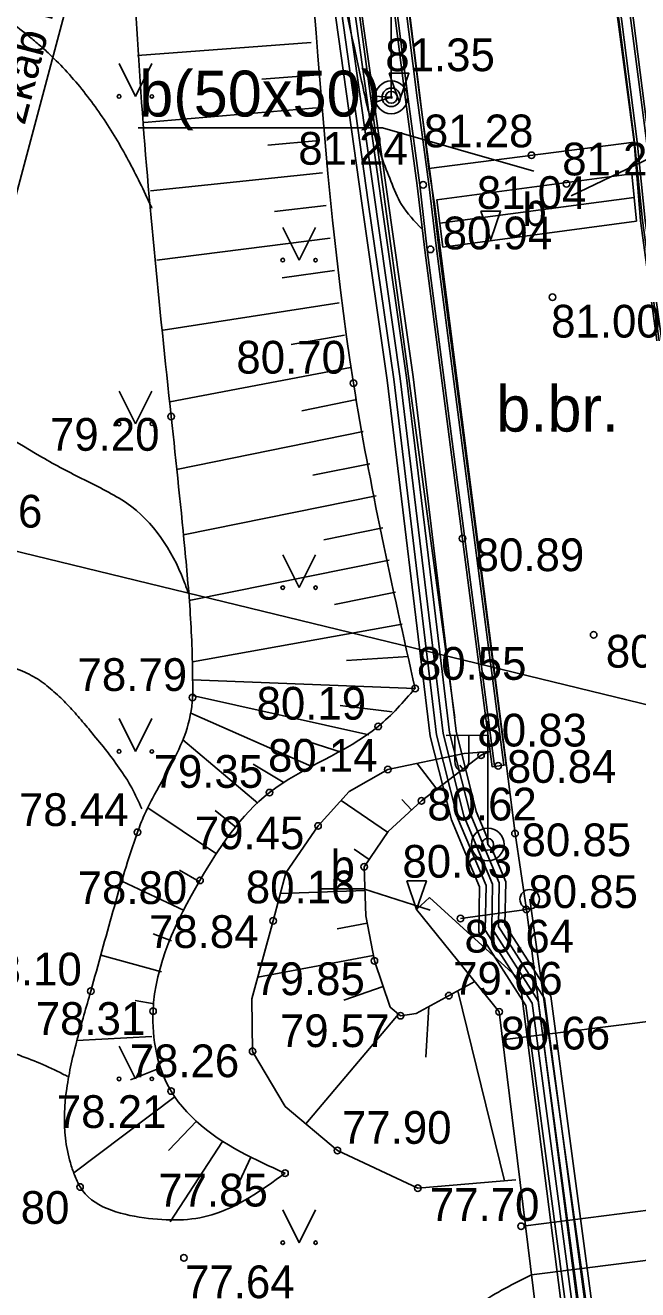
# Model space of a CAD drawing. Extents: x 576692 to 577659, y 273254 to 273799.
# Drawn here: x 576880.82 to 576890.17, y 273489.28 to 273508.59 of the extents above; entities that cross this region are included whole.
import ezdxf

# ---------------------------------------------------------------- set-up
doc = ezdxf.new("R2010")
doc.units = 0
for name, color, linetype in [('APGS_ELEM_####_####_#', 7, 'Continuous'), ('APGS_VADP_NEDR_####_#', 7, 'Continuous'), ('APGS_VADP_ZSPR_####_I', 7, 'Continuous'), ('BUVE_BALK_####_####_#', 7, 'Continuous'), ('BUVE_EKAS_####_####_#', 7, 'Continuous'), ('CELI_CMAL_####_####_#', 7, 'Continuous'), ('DREN_ELEM_####_####_#', 7, 'Continuous'), ('ELEK_VADP_ZSPR_TKST_#', 7, 'Continuous'), ('GAZE_ELEM_####_####_#', 7, 'Continuous'), ('GAZE_VADV_VSP1_TKST_#', 7, 'Continuous'), ('GEOD_DETV_####_TKST_#', 7, 'Continuous'), ('GEOD_ELEM_####_TKST_#', 7, 'Continuous'), ('GEOD_KORD_####_TKST_#', 7, 'Continuous'), ('GEOD_SITP_####_TKST_#', 7, 'Continuous'), ('HIDT_REZV_####_TKST_#', 7, 'Continuous'), ('Level 60', 7, 'Continuous'), ('LKAN_ELEM_PAST_TKST_#', 7, 'Continuous'), ('NORB_ELEM_####_####_#', 7, 'Continuous'), ('RELJ_ELEM_####_####_#', 7, 'Continuous'), ('RELJ_NOGL_####_####_#', 7, 'Continuous'), ('SAKT_ELEM_####_####_#', 7, 'Continuous'), ('SILT_VADP_UDEN_####_#', 7, 'Continuous'), ('SKAN_ELEM_PAST_TKST_#', 7, 'Continuous'), ('TERT_DIAM_####_TKST_#', 7, 'Continuous'), ('TERT_KONT_####_####_#', 7, 'Continuous'), ('TERT_KRND_####_####_#', 7, 'Continuous')]:
    doc.layers.add(name, color=color, linetype=linetype)

msp = doc.modelspace()

# ---------------------------------------------------------------- linework, layer by layer
at = {"layer": 'APGS_ELEM_####_####_#'}
msp.add_lwpolyline([(576886.981, 273506.401), (576890.114, 273506.801)], dxfattribs=at)
at = {"layer": 'APGS_VADP_NEDR_####_#'}
msp.add_lwpolyline([(576888.31, 273490.961), (576886.81, 273490.833), (576885.583, 273491.408), (576884.788, 273492.079), (576884.289, 273492.921), (576884.278, 273493.722), (576884.601, 273494.914), (576884.798, 273495.648), (576885.288, 273496.362), (576885.765, 273496.89), (576886.353, 273497.223), (576887.522, 273497.469), (576887.914, 273497.5)], dxfattribs=at)
at = {"layer": 'APGS_VADP_ZSPR_####_I'}
msp.add_line((576891.659, 273507.186), (576889.153, 273505.984), dxfattribs=at)
at = {"layer": 'BUVE_BALK_####_####_#'}
for points in [[(576853.931, 273506.429), (576857.579, 273503.865), (576864.066, 273496.332), (576875.405, 273490.115), (576878.377, 273489.165), (576881.525, 273487.14), (576884.272, 273486.697), (576886.34, 273487.583), (576887.758, 273489.061), (576888.55, 273489.508)], [(576884.303, 273481.21), (576879.073, 273479.929), (576875.825, 273479.857), (576873.106, 273481.081), (576871.274, 273483.505), (576868.438, 273486.194), (576861.968, 273492.055), (576858.188, 273496.214), (576851.96, 273505.199)]]:
    msp.add_spline(points, degree=3, dxfattribs=at)
at = {"layer": 'BUVE_EKAS_####_####_#'}
for points in [[(576893.078, 273459.902), (576892.826, 273462.046), (576892.544, 273463.884), (576892.302, 273466.285), (576891.633, 273470.899), (576890.141, 273481.934), (576889.591, 273486.417), (576888.469, 273495.086), (576888.296, 273496.246), (576887.068, 273505.858), (576886.981, 273506.401), (576885.973, 273514.545), (576885.566, 273517.25), (576885.371, 273518.964), (576885.183, 273520.571), (576884.833, 273523.354), (576884.45, 273525.982), (576884.35, 273527.12), (576883.898, 273530.568), (576883.803, 273531.58), (576883.448, 273534.676)], [(576886.585, 273534.741), (576886.855, 273532.079), (576886.989, 273531.078), (576887.426, 273527.608), (576887.763, 273525.021), (576888.022, 273523.101), (576888.295, 273520.994), (576888.324, 273520.495), (576888.756, 273517.504), (576889.065, 273514.996), (576889.126, 273513.787), (576889.871, 273508.636), (576890.114, 273506.801), (576890.21, 273505.598), (576891.47, 273496.397), (576891.599, 273495.269), (576892.661, 273487.5), (576893.338, 273482.266), (576893.73, 273479.204), (576894.183, 273475.945)], [(576887.464, 273494.948), (576888.469, 273495.086)]]:
    msp.add_lwpolyline(points, dxfattribs=at)
at = {"layer": 'CELI_CMAL_####_####_#'}
for p, q in [((576882.54, 273507.021), (576886.273, 273507.021)), ((576886.273, 273507.021), (576888.583, 273506.36))]:
    msp.add_line(p, q, dxfattribs=at)
at = {"layer": 'DREN_ELEM_####_####_#'}
for p, q in [((576887.149, 273505.564), (576890.117, 273505.959)), ((576885.98, 273495.4), (576885.331, 273495.4)), ((576885.98, 273495.4), (576886.998, 273495.076))]:
    msp.add_line(p, q, dxfattribs=at)
for points in [[(576890.153, 273505.596), (576890.082, 273506.317), (576887.104, 273505.921), (576887.195, 273505.2), (576890.153, 273505.596)], [(576887.104, 273505.921), (576890.082, 273506.317)], [(576886.988, 273495.271), (576886.794, 273495.089), (576888.054, 273493.524)], [(576886.988, 273495.271), (576888.369, 273494.013)], [(576888.369, 273494.013), (576889.85, 273482.419)], [(576889.85, 273482.419), (576888.342, 273481.009), (576888.103, 273481.205), (576889.382, 273482.901), (576888.896, 273486.701), (576888.054, 273493.524)]]:
    msp.add_lwpolyline(points, dxfattribs=at)
at = {"layer": 'GAZE_ELEM_####_####_#'}
for p, q in [((576885.185, 273508.324), (576882.532, 273508.126)), ((576885.223, 273507.825), (576884.431, 273507.762)), ((576885.264, 273507.327), (576882.631, 273507.1)), ((576885.309, 273506.829), (576884.52, 273506.755)), ((576885.358, 273506.331), (576882.73, 273506.06)), ((576885.411, 273505.834), (576884.622, 273505.744)), ((576885.471, 273505.338), (576882.828, 273505)), ((576885.537, 273504.842), (576884.739, 273504.73)), ((576885.611, 273504.348), (576882.925, 273503.931)), ((576885.692, 273503.854), (576884.877, 273503.714)), ((576885.782, 273503.362), (576883.025, 273502.835)), ((576885.879, 273502.872), (576885.038, 273502.702)), ((576885.978, 273502.382), (576883.126, 273501.806)), ((576886.077, 273501.892), (576885.208, 273501.716)), ((576886.176, 273501.402), (576883.232, 273500.807)), ((576886.275, 273500.912), (576885.377, 273500.73)), ((576886.374, 273500.421), (576883.322, 273499.805)), ((576886.473, 273499.931), (576885.537, 273499.742)), ((576886.572, 273499.441), (576883.369, 273498.869)), ((576886.671, 273498.951), (576885.725, 273498.887)), ((576886.77, 273498.461), (576883.373, 273498.591)), ((576886.065, 273497.753), (576883.372, 273498.353)), ((576886.421, 273498.103), (576885.628, 273498.201)), ((576885.193, 273497.268), (576883.347, 273498.083)), ((576884.37, 273496.71), (576883.223, 273497.679)), ((576885.642, 273497.486), (576885.02, 273497.688)), ((576884.755, 273497.028), (576884.296, 273497.305)), ((576883.737, 273495.938), (576882.686, 273496.637)), ((576884.033, 273496.341), (576883.718, 273496.596)), ((576883.474, 273495.512), (576883.174, 273495.685)), ((576883.242, 273495.07), (576882.291, 273495.518)), ((576883.049, 273494.609), (576882.772, 273494.713)), ((576882.896, 273494.133), (576881.97, 273494.391)), ((576882.787, 273493.645), (576882.494, 273493.697)), ((576882.749, 273493.148), (576881.606, 273493.088)), ((576882.855, 273492.661), (576882.424, 273492.488)), ((576883.105, 273492.231), (576881.557, 273491.068)), ((576883.437, 273491.858), (576883.004, 273491.405)), ((576883.828, 273491.546), (576883.027, 273490.32)), ((576884.264, 273491.303), (576884.054, 273490.86))]:
    msp.add_line(p, q, dxfattribs=at)
for points in [[(576886.77, 273498.461), (576885.829, 273503.122), (576884.658, 273514.545), (576883.506, 273521.775), (576883.359, 273523.671), (576882.835, 273527.033), (576882.384, 273529.782), (576882.288, 273531.712)], [(576886.77, 273498.461), (576886.207, 273497.882), (576884.546, 273496.871), (576883.485, 273495.531), (576882.768, 273493.533), (576883.043, 273492.315), (576884.283, 273491.294), (576884.784, 273491.061)]]:
    msp.add_spline(points, degree=3, dxfattribs=at)
at = {"layer": 'GEOD_DETV_####_TKST_#'}
msp.add_lwpolyline([(576883.446, 273527.492), (576883.601, 273525.864), (576887.377, 273498.012)], dxfattribs=at)
at = {"layer": 'GEOD_ELEM_####_TKST_#'}
msp.add_spline([(576881.467, 273492.536), (576881.392, 273492.574), (576881.041, 273492.738), (576880.312, 273492.991), (576879.662, 273493.148), (576879.568, 273493.168)], degree=3, dxfattribs=at)
at = {"layer": 'GEOD_KORD_####_TKST_#'}
for p, q in [((576887.914, 273497.5), (576887.914, 273497.5)), ((576887.101, 273496.924), (576886.801, 273497.317)), ((576887.499, 273497.228), (576887.452, 273497.289)), ((576886.351, 273496.265), (576885.639, 273496.751)), ((576886.716, 273496.606), (576886.567, 273496.768)), ((576886.069, 273495.852), (576885.839, 273496.009)), ((576886.006, 273495.376), (576884.713, 273495.331)), ((576886.04, 273494.878), (576885.582, 273494.792)), ((576886.132, 273494.386), (576884.368, 273494.055)), ((576886.283, 273493.911), (576885.683, 273493.704)), ((576888.134, 273490.946), (576887.422, 273493.843)), ((576886.933, 273492.831), (576886.981, 273493.607)), ((576886.519, 273493.488), (576885.102, 273491.815))]:
    msp.add_line(p, q, dxfattribs=at)
msp.add_lwpolyline([(576887.914, 273497.5), (576887.777, 273497.441), (576886.866, 273496.744), (576886.36, 273496.277), (576885.993, 273495.74), (576886.019, 273494.991), (576886.148, 273494.302), (576886.391, 273493.596), (576886.546, 273493.465), (576886.784, 273493.501), (576887.683, 273493.985)], dxfattribs=at)
at = {"layer": 'GEOD_SITP_####_TKST_#'}
for points in [[(576882.751, 273505.793), (576882.716, 273505.87), (576882.546, 273506.224), (576882.367, 273506.569), (576881.966, 273507.226), (576881.492, 273507.832), (576881.219, 273508.114), (576881.073, 273508.248), (576880.92, 273508.379), (576880.621, 273508.611), (576879.689, 273509.196), (576879.037, 273509.508), (576878.359, 273509.77), (576877.15, 273510.166), (576875.935, 273510.536), (576874.721, 273510.907), (576874.324, 273511.061), (576873.935, 273511.241), (576873.542, 273511.404), (576873.133, 273511.504), (576872.975, 273511.524)], [(576884.955, 273511.622), (576885.323, 273510.425), (576885.953, 273507.733), (576886.05, 273507.305), (576886.261, 273506.566), (576886.4, 273506.205), (576886.564, 273505.849), (576886.874, 273505.477)], [(576883.304, 273499.923), (576883.235, 273500.113), (576882.37, 273501.289), (576882.048, 273501.479), (576881.719, 273501.648), (576881.39, 273501.814), (576881.069, 273501.994), (576879.584, 273502.912), (576879.031, 273503.234), (576877.779, 273503.746), (576876.89, 273504.105)], [(576882.595, 273496.621), (576882.442, 273496.944), (576882.253, 273497.245), (576882.038, 273497.532), (576881.808, 273497.815), (576881.623, 273498.034), (576881.433, 273498.242), (576881.228, 273498.434), (576881.002, 273498.606), (576880.74, 273498.739), (576880.472, 273498.831), (576879.919, 273498.914), (576879.529, 273498.919), (576879.139, 273498.901), (576878.749, 273498.888), (576878.362, 273498.912), (576877.903, 273498.977), (576877.445, 273499.05), (576876.653, 273499.25), (576876.168, 273499.415), (576875.816, 273499.591)]]:
    msp.add_spline(points, degree=3, dxfattribs=at)
at = {"layer": 'Level 60'}
for points in [[(576888.163, 273497.296), (576887.945, 273497.267), (576886.917, 273505.154), (576886.803, 273506.14), (576886.622, 273507.455), (576885.91, 273513.103), (576885.783, 273514.128), (576885.338, 273517.22), (576885.143, 273518.937), (576885.018, 273520.113), (576884.502, 273524.029), (576884.221, 273525.956), (576884.111, 273527.101), (576883.951, 273528.179), (576883.669, 273530.542), (576883.572, 273531.52), (576883.211, 273534.649), (576883.43, 273534.674)], [(576887.984, 273497.273), (576886.956, 273505.159), (576886.842, 273506.145), (576886.662, 273507.46), (576885.949, 273513.108), (576885.822, 273514.133), (576885.378, 273517.225), (576885.182, 273518.942), (576885.057, 273520.118), (576884.542, 273524.034), (576884.261, 273525.96), (576884.151, 273527.105), (576883.991, 273528.185), (576883.709, 273530.547), (576883.611, 273531.525), (576883.251, 273534.654)], [(576888.123, 273497.291), (576887.095, 273505.176), (576886.981, 273506.162), (576886.801, 273507.478), (576886.088, 273513.125), (576885.961, 273514.152), (576885.516, 273517.243), (576885.321, 273518.957), (576885.196, 273520.135), (576884.68, 273524.054), (576884.4, 273525.976), (576884.289, 273527.123), (576884.129, 273528.205), (576883.848, 273530.563), (576883.75, 273531.54), (576883.39, 273534.669)], [(576888.163, 273497.296), (576887.135, 273505.181), (576887.021, 273506.167), (576886.84, 273507.483), (576886.128, 273513.13), (576886.001, 273514.157), (576885.556, 273517.248), (576885.361, 273518.961), (576885.236, 273520.139), (576884.72, 273524.059), (576884.44, 273525.98), (576884.329, 273527.127), (576884.169, 273528.211), (576883.888, 273530.567), (576883.79, 273531.544), (576883.43, 273534.674)], [(576886.585, 273534.741), (576886.847, 273534.772), (576886.884, 273534.132), (576887.128, 273531.986), (576887.262, 273530.986), (576887.699, 273527.515), (576888.159, 273523.769), (576888.261, 273523.136), (576888.533, 273521.017), (576888.563, 273520.528), (576888.731, 273519.391), (576889.029, 273517.414), (576889.34, 273514.891), (576889.364, 273514.42), (576889.401, 273513.684), (576890.104, 273508.665), (576890.341, 273506.828), (576890.463, 273505.629), (576891.605, 273497.359), (576891.387, 273497.329)], [(576886.592, 273534.743), (576886.666, 273534.107), (576886.91, 273531.958), (576887.044, 273530.958), (576887.481, 273527.487), (576887.941, 273523.739), (576888.044, 273523.104), (576888.314, 273520.996), (576888.343, 273520.506), (576888.513, 273519.359), (576888.811, 273517.384), (576889.121, 273514.872), (576889.144, 273514.408), (576889.181, 273513.664), (576889.886, 273508.637), (576890.123, 273506.802), (576890.245, 273505.603), (576891.387, 273497.329)], [(576886.634, 273534.748), (576886.705, 273534.112), (576886.95, 273531.963), (576887.084, 273530.963), (576887.521, 273527.492), (576887.981, 273523.744), (576888.083, 273523.11), (576888.354, 273521), (576888.383, 273520.51), (576888.553, 273519.365), (576888.851, 273517.389), (576889.161, 273514.876), (576889.184, 273514.41), (576889.221, 273513.667), (576889.925, 273508.642), (576890.162, 273506.807), (576890.284, 273505.608), (576891.427, 273497.335)], [(576886.802, 273534.767), (576886.844, 273534.128), (576887.088, 273531.981), (576887.222, 273530.981), (576887.659, 273527.51), (576888.119, 273523.764), (576888.222, 273523.13), (576888.493, 273521.013), (576888.523, 273520.524), (576888.691, 273519.385), (576888.989, 273517.408), (576889.3, 273514.888), (576889.324, 273514.418), (576889.361, 273513.681), (576890.064, 273508.66), (576890.302, 273506.823), (576890.424, 273505.624), (576891.565, 273497.354)]]:
    msp.add_lwpolyline(points, dxfattribs=at)
at = {"layer": 'LKAN_ELEM_PAST_TKST_#'}
for p, q in [((576882.25, 273508), (576882.5, 273507.5)), ((576882.5, 273507.5), (576882.75, 273508)), ((576884.75, 273505.5), (576885, 273505)), ((576885, 273505), (576885.25, 273505.5)), ((576882.25, 273503), (576882.5, 273502.5)), ((576882.5, 273502.5), (576882.75, 273503)), ((576884.75, 273500.5), (576885, 273500)), ((576885, 273500), (576885.25, 273500.5)), ((576882.25, 273498), (576882.5, 273497.5)), ((576882.5, 273497.5), (576882.75, 273498)), ((576882.25, 273493), (576882.5, 273492.5)), ((576882.5, 273492.5), (576882.75, 273493)), ((576884.75, 273490.5), (576885, 273490)), ((576885, 273490), (576885.25, 273490.5))]:
    msp.add_line(p, q, dxfattribs=at)
for centre, radius in [((576882.25, 273507.5), 0.028), ((576882.75, 273507.5), 0.0263), ((576884.75, 273505), 0.028), ((576885.25, 273505), 0.0263), ((576882.25, 273502.5), 0.028), ((576882.75, 273502.5), 0.0263), ((576884.75, 273500), 0.028), ((576885.25, 273500), 0.0263), ((576882.25, 273497.5), 0.028), ((576882.75, 273497.5), 0.0263), ((576882.25, 273492.5), 0.028), ((576882.75, 273492.5), 0.0263), ((576884.75, 273490), 0.028), ((576885.25, 273490), 0.0263)]:
    msp.add_circle(centre, radius, dxfattribs=at)
at = {"layer": 'NORB_ELEM_####_####_#'}
msp.add_lwpolyline([(576888.52, 273495.243), (576890.451, 273481.41)], dxfattribs=at)
at = {"layer": 'RELJ_ELEM_####_####_#'}
for points in [[(576886.375, 273507.854), (576886.675, 273507.854), (576886.525, 273507.421)], [(576887.776, 273505.749), (576888.076, 273505.749), (576887.926, 273505.316)], [(576886.644, 273495.522), (576886.944, 273495.522), (576886.794, 273495.089)]]:
    msp.add_lwpolyline(points, close=True, dxfattribs=at)
for centre in [(576888.547, 273506.601), (576886.892, 273506.151), (576889.082, 273506.166), (576887.006, 273505.165), (576888.87, 273504.434), (576885.829, 273503.122), (576883.045, 273502.611), (576887.494, 273500.752), (576889.497, 273499.279), (576883.371, 273498.323), (576886.77, 273498.461), (576886.207, 273497.882), (576887.777, 273497.441), (576886.353, 273497.223), (576888.041, 273497.28), (576884.546, 273496.871), (576886.866, 273496.744), (576885.288, 273496.362), (576882.53, 273496.265), (576888.296, 273496.246), (576885.993, 273495.74), (576883.485, 273495.531), (576888.469, 273495.086), (576884.601, 273494.914), (576887.464, 273494.948), (576886.148, 273494.302), (576881.817, 273493.841), (576887.285, 273493.771), (576882.768, 273493.533), (576886.546, 273493.465), (576888.054, 273493.524), (576884.289, 273492.921), (576883.043, 273492.315), (576885.583, 273491.408), (576884.784, 273491.061), (576881.653, 273490.85), (576886.81, 273490.833), (576888.388, 273490.25), (576883.24, 273489.767)]:
    msp.add_circle(centre, 0.05, dxfattribs=at)
at = {"layer": 'RELJ_NOGL_####_####_#'}
for p, q in [((576892.346, 273493.631), (576888.1, 273493.096)), ((576892.703, 273490.793), (576888.457, 273490.259)), ((576892.798, 273490.043), (576888.55, 273489.508))]:
    msp.add_line(p, q, dxfattribs=at)
at = {"layer": 'SAKT_ELEM_####_####_#'}
msp.add_spline([(576882.288, 273531.712), (576881.894, 273530.287), (576881.487, 273528.444), (576880.915, 273525.426), (576880.356, 273522.165), (576880.227, 273520.335), (576880.361, 273518.493), (576880.68, 273516.65), (576880.885, 273515.732), (576881.107, 273514.819), (576881.311, 273514.309), (576881.592, 273513.831), (576881.857, 273513.352), (576882.011, 273512.84), (576882.571, 273507.73), (576883.045, 273502.611), (576883.266, 273500.465), (576883.349, 273499.393), (576883.369, 273498.857), (576883.373, 273498.59), (576883.371, 273498.323), (576883.267, 273497.79), (576883.033, 273497.281), (576882.758, 273496.779), (576882.632, 273496.525), (576882.53, 273496.265), (576882.156, 273495.058), (576881.817, 273493.841), (576881.611, 273493.106), (576881.45, 273492.352), (576881.431, 273491.595), (576881.505, 273491.22), (576881.569, 273491.034), (576881.653, 273490.85), (576882.63, 273490.38), (576883.667, 273490.425), (576884.784, 273491.061)], degree=3, dxfattribs=at)
at = {"layer": 'SILT_VADP_UDEN_####_#'}
for points in [[(577302.27, 273445.801), (577302.254, 273414.066), (577272.786, 273380.42), (577268.009, 273412.497), (577233.841, 273424.529), (577096.144, 273448.16), (576853.83, 273507.082), (576865.33, 273530.143), (576887.167, 273533.699), (576886.027, 273541.27), (576883.637, 273560.163)], [(577302.27, 273445.801), (577302.254, 273414.066), (577272.786, 273380.42), (577268.009, 273412.497), (577233.841, 273424.529), (577096.144, 273448.16), (576853.83, 273507.082), (576865.33, 273530.143), (576887.167, 273533.699), (576886.027, 273541.27), (576883.81, 273558.799)], [(576957.448, 273434.464), (576965.44, 273432.264), (576965.52, 273443.731), (576938.464, 273451.018), (576852.158, 273453.108), (576824.165, 273477.114), (576853.83, 273507.082), (577096.144, 273448.16), (577095.062, 273421.873)]]:
    msp.add_lwpolyline(points, dxfattribs=at)
at = {"layer": 'SKAN_ELEM_PAST_TKST_#'}
msp.add_lwpolyline([(576864.056, 273443.724), (576891.13, 273545.175)], dxfattribs=at)
at = {"layer": 'TERT_DIAM_####_TKST_#'}
for p, q in [((576886.406, 273507.486), (576886.406, 273509.369)), ((576887.879, 273496.08), (576887.879, 273497.963)), ((576887.879, 273497.747), (576887.244, 273497.742)), ((576887.379, 273497.743), (576887.379, 273497.351)), ((576887.589, 273497.745), (576887.589, 273497.351))]:
    msp.add_line(p, q, dxfattribs=at)
for centre, radius in [((576886.406, 273507.486), 0.25), ((576886.406, 273507.486), 0.09), ((576887.879, 273496.08), 0.25), ((576887.879, 273496.08), 0.09)]:
    msp.add_circle(centre, radius, dxfattribs=at)
msp.add_ellipse((576887.484, 273497.351), major_axis=(0, 0.151), ratio=0.695971, start_param=1.570796, end_param=4.712389, dxfattribs=at)
at = {"layer": 'TERT_KONT_####_####_#'}
for centre, radius in [((576886.406, 273507.486), 0.141), ((576886.406, 273507.486), 0.0126), ((576888.52, 273495.243), 0.148)]:
    msp.add_circle(centre, radius, dxfattribs=at)
at = {"layer": 'TERT_KRND_####_####_#'}
for points in [[(576882.937, 273529.742), (576882.81, 273530.023), (576882.024, 273529.438), (576882.206, 273526.825), (576882.509, 273525.232), (576883.031, 273522.237), (576883.963, 273520.7), (576884.288, 273517.386), (576884.883, 273513.53), (576885.956, 273505.87), (576886.344, 273503.168), (576887, 273497.735), (576887.325, 273496.454), (576887.58, 273495.846), (576887.753, 273495.434), (576887.742, 273494.742), (576888.46, 273493.621), (576889.882, 273482.934), (576889.811, 273482.259), (576889.227, 273481.341), (576889.621, 273479.006), (576890.016, 273476.67), (576891.429, 273463.167), (576892.029, 273459.802)], [(576882.71, 273529.824), (576882.128, 273529.39), (576882.305, 273526.838), (576882.606, 273525.254), (576883.126, 273522.273), (576884.06, 273520.732), (576884.387, 273517.399), (576884.982, 273513.545), (576885.519, 273509.715), (576886.055, 273505.884), (576886.443, 273503.181), (576886.771, 273500.467), (576887.099, 273497.753), (576887.42, 273496.486), (576887.853, 273495.453), (576887.842, 273494.771), (576888.556, 273493.656), (576889.27, 273488.296), (576889.983, 273482.935), (576889.908, 273482.225), (576889.332, 273481.32), (576890.115, 273476.684), (576891.528, 273463.181), (576892.127, 273459.82)], [(576882.933, 273529.866), (576882.231, 273529.343), (576882.405, 273526.851), (576882.705, 273525.269), (576883.222, 273522.308), (576884.158, 273520.765), (576884.487, 273517.411), (576885.081, 273513.559), (576885.718, 273509.011), (576886.542, 273503.194), (576887.197, 273497.772), (576887.515, 273496.518), (576887.954, 273495.473), (576887.943, 273494.8), (576888.652, 273493.691), (576890.083, 273482.937), (576890.005, 273482.191), (576889.437, 273481.298), (576889.826, 273478.997), (576890.214, 273476.697), (576890.921, 273469.946), (576891.627, 273463.195), (576892.226, 273459.837)], [(576885.716, 273509.743), (576886.253, 273505.912), (576886.641, 273503.207), (576886.969, 273500.498), (576887.296, 273497.79), (576887.61, 273496.55), (576888.054, 273495.492), (576888.043, 273494.828), (576888.748, 273493.726), (576889.466, 273488.332), (576890.184, 273482.938), (576890.102, 273482.157), (576889.542, 273481.277), (576889.927, 273478.994), (576890.313, 273476.711), (576891.02, 273469.96)], [(576885.816, 273509.758), (576886.133, 273507.503), (576886.406, 273507.486), (576886.147, 273507.407), (576886.546, 273504.573), (576886.74, 273503.22), (576887.068, 273500.514), (576887.395, 273497.808), (576887.705, 273496.582), (576887.867, 273496.196), (576887.879, 273496.08), (576887.948, 273496.004), (576888.154, 273495.511), (576888.143, 273494.856), (576888.844, 273493.761), (576889.564, 273488.35)]]:
    msp.add_lwpolyline(points, dxfattribs=at)

# ---------------------------------------------------------------- texts
at = {"layer": 'APGS_VADP_ZSPR_####_I'}
for p in [(576888.409, 273505.522), (576885.479, 273495.496)]:
    msp.add_text('b', height=0.5, dxfattribs=at).set_placement(p)
at = {"layer": 'CELI_CMAL_####_####_#'}
for s, p in [('b(50x50)', (576882.556, 273507.193)), ('b.br.', (576888.01, 273502.383))]:
    msp.add_text(s, height=0.7, dxfattribs=at).set_placement(p)
at = {"layer": 'ELEK_VADP_ZSPR_TKST_#'}
for s, p in [(' 81.24', (576884.8, 273506.457)), (' 80.94', (576887.006, 273505.165)), (' 80.84', (576887.986, 273497.02))]:
    msp.add_text(s, height=0.5, dxfattribs=at).set_placement(p)
at = {"layer": 'GAZE_VADV_VSP1_TKST_#'}
msp.add_text('2kab Baltcom', height=0.5, rotation=75.4766, dxfattribs=at).set_placement((576880.805, 273507.046))
at = {"layer": 'HIDT_REZV_####_TKST_#'}
for s, p in [(' 81.35', (576886.129, 273507.885)), (' 81.28', (576886.718, 273506.723)), (' 81.28', (576888.831, 273506.294)), (' 81.04', (576887.527, 273505.782)), (' 81.00', (576888.662, 273503.818)), (' 80.70', (576883.855, 273503.268)), (' 79.20', (576881.008, 273502.09)), (' 78.86', (576879.218, 273500.917)), (' 80.89', (576887.494, 273500.252)), (' 80.55', (576886.612, 273498.593)), (' 80.91', (576889.497, 273498.779)), (' 78.79', (576881.429, 273498.423)), (' 80.19', (576884.163, 273497.985)), (' 80.83', (576887.536, 273497.575)), (' 80.14', (576884.338, 273497.189)), (' 79.35', (576882.591, 273496.944)), (' 78.44', (576880.534, 273496.361)), (' 80.62', (576886.77, 273496.446)), (' 79.45', (576883.22, 273496.006)), (' 80.85', (576888.21, 273495.9)), (' 80.63', (576886.391, 273495.572)), (' 78.80', (576881.431, 273495.17)), (' 80.16', (576883.999, 273495.18)), (' 80.85', (576888.314, 273495.109)), (' 78.84', (576882.52, 273494.499)), (' 80.64', (576887.339, 273494.429)), (' 78.10', (576879.821, 273493.927)), (' 79.85', (576884.143, 273493.779)), (' 79.66', (576887.165, 273493.786)), (' 78.31', (576880.791, 273493.172)), (' 79.57', (576884.52, 273492.986)), (' 80.66', (576887.89, 273492.949)), (' 78.26', (576882.225, 273492.526)), (' 78.21', (576881.113, 273491.751)), (' 77.90', (576885.468, 273491.509)), (' 77.85', (576882.662, 273490.552)), (' 77.70', (576886.81, 273490.333)), (' 77.80', (576879.632, 273490.287)), (' 77.64', (576883.071, 273489.152))]:
    msp.add_text(s, height=0.5, dxfattribs=at).set_placement(p)

doc.saveas('drawing.dxf')
